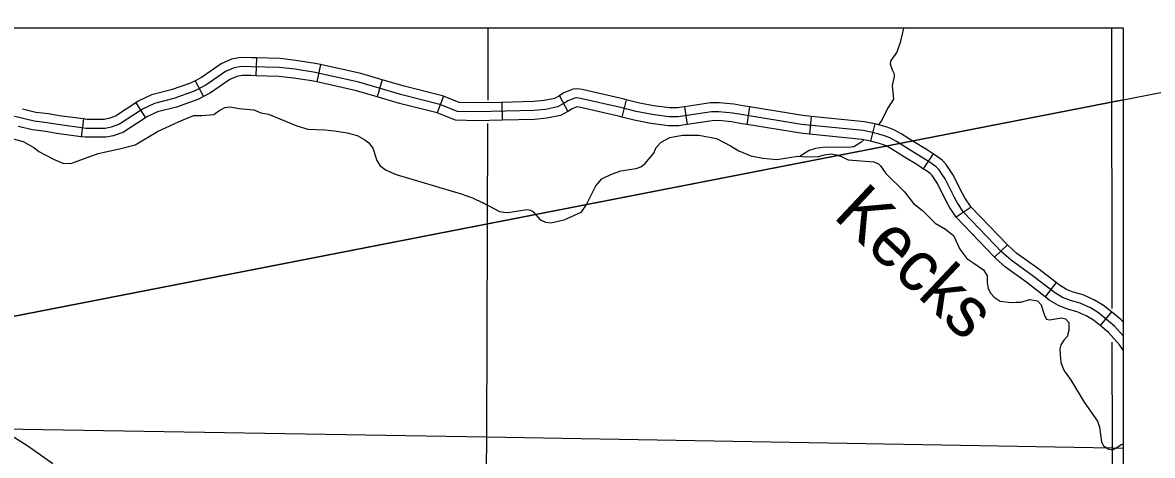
# Model space of a CAD drawing. Extents: x 0 to 3171, y 0 to 2059.
# Drawn here: x 1965.7 to 2123.9, y 1194.8 to 1255.4 of the extents above; entities that cross this region are included whole.
import ezdxf

# ---------------------------------------------------------------- set-up
doc = ezdxf.new("R2010")
doc.units = 0
for name, color, linetype in [('Default', 7, 'Continuous'), ('Level 32', 7, 'Continuous'), ('Level 35', 7, 'Continuous'), ('Level 46', 7, 'Continuous'), ('Level 5', 7, 'Continuous')]:
    doc.layers.add(name, color=color, linetype=linetype)

msp = doc.modelspace()

# ---------------------------------------------------------------- linework, layer by layer
at = {"layer": 'Default'}
for p, q in [((2175.29, 1255.37), (1936.29, 1208.73)), ((2119.81, 1254.61), (1029.42, 1254.61)), ((2119.81, 254.41), (2119.81, 1254.61)), ((2119.81, 1244.55), (1936.29, 1208.73))]:
    msp.add_line(p, q, dxfattribs=at)
msp.add_lwpolyline([(2119.81, 1254.61), (1029.42, 1254.61), (1029.42, 254.41), (2119.81, 254.41)], close=True, dxfattribs=at)
msp.add_lwpolyline([(2119.81, 1254.61), (1029.42, 1254.61), (1029.42, 254.41), (2119.81, 254.41)], close=True, dxfattribs=at)
msp.add_lwpolyline([(2119.81, 1254.61), (1029.42, 1254.61), (1029.42, 254.41), (2119.81, 254.41)], close=True, dxfattribs=at)
at = {"layer": 'Level 32'}
for p, q in [((1998.47, 1250.42), (1998.39, 1247.93)), ((2007.43, 1249.5), (2006.9, 1247.06)), ((1989.88, 1247.24), (1991.05, 1245.03)), ((2016.06, 1247.38), (2015.35, 1244.98)), ((2024.66, 1245.06), (2023.74, 1242.73)), ((2040.86, 1245.13), (2042.06, 1242.94)), ((2050.2, 1244.57), (2049.59, 1242.14)), ((1981.57, 1244.13), (1982.94, 1242.04)), ((2032.79, 1244.21), (2032.85, 1241.71)), ((2058.38, 1243.57), (2058.76, 1241.1)), ((2067.49, 1243.57), (2067.09, 1241.1)), ((1974.29, 1241.88), (1973.96, 1239.4)), ((2076.11, 1242.25), (2075.86, 1239.76)), ((2085.03, 1241.18), (2084.41, 1238.76)), ((2093.16, 1237), (2091.79, 1234.91)), ((2098.47, 1229.54), (2096.4, 1228.14)), ((2103.57, 1224.25), (2101.77, 1222.52)), ((2110.37, 1218.97), (2108.84, 1216.99)), ((2118.11, 1214.89), (2116.52, 1212.97))]:
    msp.add_line(p, q, dxfattribs=at)
for points in [[(2097.44, 1228.84), (2096.51, 1230.21), (2096.16, 1230.87), (2094.85, 1233.49), (2094.43, 1234.1), (2094, 1234.75), (2093.61, 1235.17), (2093.08, 1235.56), (2092.39, 1236.02), (2091.56, 1236.55), (2089.83, 1237.6), (2088.04, 1238.74), (2087.13, 1239.23), (2086.35, 1239.54), (2085.59, 1239.74), (2084.46, 1240.03), (2083.39, 1240.25), (2074.77, 1241.13), (2066.59, 1242.45), (2065.13, 1242.71), (2063.2, 1242.9), (2062.13, 1242.87), (2057.49, 1242.17), (2056.2, 1242.17), (2053.84, 1242.5), (2051.61, 1242.92), (2049.64, 1243.42), (2043.84, 1244.77), (2043.31, 1244.83), (2043.05, 1244.81), (2042.06, 1244.44), (2041.5, 1244.06), (2040.6, 1243.56), (2038.91, 1243.23), (2037.29, 1243.07), (2029.35, 1242.88), (2026.6, 1242.94), (2024.15, 1243.92), (2018.81, 1245.25), (2012.79, 1247.05), (2006.47, 1248.43), (2003.83, 1248.85), (2001.68, 1249.08), (1997.74, 1249.2), (1996.36, 1249.23), (1995.37, 1249.04), (1994.14, 1248.51), (1991.41, 1246.63), (1989.75, 1245.76), (1986.91, 1244.75), (1984.22, 1244.07), (1982.52, 1243.26), (1979.32, 1241.16), (1978.13, 1240.72), (1977.28, 1240.57), (1974.65, 1240.57), (1970.66, 1241.09), (1969.2, 1241.36), (1967.36, 1241.58), (1964.49, 1242.28)], [(1998.47, 1250.42), (1997.78, 1250.44), (1996.26, 1250.49), (1994.99, 1250.24), (1993.53, 1249.6), (1990.77, 1247.71), (1989.88, 1247.24)], [(2007.43, 1249.5), (2006.7, 1249.66), (2003.99, 1250.09), (2001.77, 1250.33), (1998.47, 1250.42)], [(2016.06, 1247.38), (2013.1, 1248.26), (2007.43, 1249.5)], [(1998.39, 1247.93), (1997.71, 1247.95), (1996.46, 1247.98), (1995.74, 1247.84), (1994.75, 1247.41), (1992.06, 1245.56), (1991.05, 1245.03)], [(2006.9, 1247.06), (2006.24, 1247.2), (2003.66, 1247.61), (2001.6, 1247.83), (1998.39, 1247.93)], [(1989.88, 1247.24), (1989.25, 1246.91), (1986.55, 1245.95), (1983.79, 1245.26), (1981.91, 1244.36), (1981.57, 1244.13)], [(2015.35, 1244.98), (2012.48, 1245.84), (2006.9, 1247.06)], [(2024.66, 1245.06), (2024.53, 1245.11), (2019.15, 1246.46), (2016.06, 1247.38)], [(2050.2, 1244.57), (2049.93, 1244.64), (2044.05, 1246), (2043.35, 1246.08), (2042.79, 1246.05), (2041.48, 1245.56), (2040.85, 1245.12), (2040.86, 1245.13)], [(1991.05, 1245.03), (1990.26, 1244.61), (1987.27, 1243.55), (1984.64, 1242.89), (1983.14, 1242.17), (1982.94, 1242.04)], [(2023.77, 1242.72), (2018.48, 1244.05), (2015.35, 1244.98)], [(2032.79, 1244.21), (2029.35, 1244.13), (2026.86, 1244.19), (2024.66, 1245.06)], [(2040.86, 1245.13), (2040.16, 1244.75), (2038.73, 1244.47), (2037.22, 1244.32), (2032.79, 1244.21)], [(2058.38, 1243.57), (2057.4, 1243.42), (2056.29, 1243.42), (2054.05, 1243.74), (2051.88, 1244.14), (2050.2, 1244.57)], [(1974.29, 1241.88), (1970.85, 1242.33), (1969.39, 1242.6), (1967.59, 1242.81), (1965.75, 1243.26)], [(1981.57, 1244.13), (1978.76, 1242.28), (1977.8, 1241.93), (1977.17, 1241.82), (1974.73, 1241.82), (1974.29, 1241.88)], [(2032.85, 1241.71), (2029.35, 1241.63), (2026.35, 1241.7), (2023.74, 1242.73)], [(2042.06, 1242.94), (2041.03, 1242.37), (2039.09, 1241.99), (2037.37, 1241.82), (2032.85, 1241.71)], [(2049.59, 1242.14), (2049.34, 1242.21), (2043.63, 1243.53), (2043.3, 1243.57), (2042.64, 1243.32), (2042.16, 1242.99), (2042.06, 1242.94)], [(2067.49, 1243.57), (2066.8, 1243.68), (2065.3, 1243.95), (2063.24, 1244.15), (2062.02, 1244.12), (2058.38, 1243.57)], [(2076.11, 1242.25), (2074.94, 1242.37), (2067.49, 1243.57)], [(1982.94, 1242.04), (1979.89, 1240.04), (1978.46, 1239.51), (1977.39, 1239.32), (1974.57, 1239.32), (1973.96, 1239.4)], [(2058.76, 1241.1), (2057.59, 1240.92), (2056.12, 1240.92), (2053.64, 1241.27), (2051.35, 1241.7), (2049.59, 1242.14)], [(2067.09, 1241.1), (2066.38, 1241.22), (2064.95, 1241.47), (2063.15, 1241.65), (2062.24, 1241.63), (2058.76, 1241.1)], [(2085.03, 1241.18), (2084.74, 1241.25), (2083.57, 1241.49), (2076.11, 1242.25)], [(2093.16, 1237), (2093.07, 1237.06), (2092.22, 1237.61), (2090.49, 1238.67), (2088.68, 1239.81), (2087.66, 1240.37), (2086.74, 1240.73), (2085.9, 1240.95), (2085.03, 1241.18)], [(1973.96, 1239.4), (1970.47, 1239.86), (1969.02, 1240.12), (1967.14, 1240.35), (1965.15, 1240.83)], [(2075.86, 1239.76), (2074.61, 1239.89), (2067.09, 1241.1)], [(2084.41, 1238.76), (2084.18, 1238.81), (2083.2, 1239.01), (2075.86, 1239.76)], [(2091.79, 1234.91), (2091.7, 1234.97), (2090.9, 1235.49), (2089.17, 1236.54), (2087.41, 1237.66), (2086.6, 1238.1), (2085.96, 1238.35), (2085.27, 1238.54), (2084.41, 1238.76)], [(2098.47, 1229.54), (2097.59, 1230.85), (2097.27, 1231.44), (2095.93, 1234.12), (2095.47, 1234.8), (2094.98, 1235.53), (2094.44, 1236.1), (2093.8, 1236.58), (2093.16, 1237)], [(2096.4, 1228.14), (2095.44, 1229.56), (2095.05, 1230.3), (2093.77, 1232.86), (2093.4, 1233.4), (2093.02, 1233.97), (2092.77, 1234.23), (2092.36, 1234.54), (2091.79, 1234.91)], [(2119.81, 1211.49), (2118.57, 1212.89), (2116.31, 1214.76), (2115.19, 1215.43), (2113.76, 1216.08), (2112.37, 1216.45), (2111.25, 1216.9), (2110.13, 1217.58), (2107.03, 1219.97), (2104.08, 1222.1), (2102.8, 1223.25), (2097.44, 1228.84)], [(2103.57, 1224.25), (2098.47, 1229.54)], [(2101.77, 1222.52), (2096.4, 1228.14)], [(2110.37, 1218.97), (2107.78, 1220.98), (2104.87, 1223.07), (2103.67, 1224.15), (2103.57, 1224.25)], [(2108.84, 1216.99), (2106.28, 1218.97), (2103.3, 1221.12), (2101.93, 1222.35), (2101.77, 1222.52)], [(2118.11, 1214.89), (2117.03, 1215.79), (2115.77, 1216.54), (2114.18, 1217.26), (2112.77, 1217.64), (2111.81, 1218.03), (2110.83, 1218.61), (2110.37, 1218.97)], [(2116.52, 1212.97), (2115.59, 1213.74), (2114.6, 1214.32), (2113.34, 1214.9), (2111.98, 1215.26), (2110.69, 1215.78), (2109.42, 1216.54), (2108.84, 1216.99)], [(2119.81, 1213.37), (2119.44, 1213.79), (2118.11, 1214.89)], [(2119.81, 1209.47), (2119.23, 1210.25), (2117.69, 1211.99), (2116.52, 1212.97)]]:
    msp.add_lwpolyline(points, dxfattribs=at)
at = {"layer": 'Level 35'}
for points in [[(2089.05, 1254.61), (2089.04, 1254.58), (2088.55, 1252.57), (2088.11, 1251.23), (2087.24, 1250.09), (2087.14, 1249.61), (2087.43, 1248.74), (2087.7, 1248.21), (2087.7, 1247.84), (2087.44, 1246.56), (2087.62, 1244.66), (2086.86, 1243.48), (2085.95, 1241.69), (2085.51, 1241.05)], [(1964.25, 1239.17), (1965.82, 1238.72), (1966.56, 1238.32), (1967.31, 1237.88), (1968.01, 1237.35), (1968.92, 1236.85), (1970.07, 1236.27), (1971.36, 1235.68), (1972.52, 1235.63), (1976.34, 1237.06), (1979.48, 1237.77), (1981.48, 1238.24), (1984.63, 1240.13), (1987.57, 1241.5), (1988.88, 1242.02), (1989.7, 1242.35), (1990.82, 1242.39), (1992.5, 1242.53), (1993.23, 1243.03), (1994.07, 1243.49), (1994.8, 1243.6), (1996.06, 1243.37), (1998.09, 1243.14), (1999.09, 1242.76), (2000.14, 1242.56), (2004.11, 1240.9), (2005.65, 1240.44), (2008.05, 1240.37), (2009.41, 1240.21), (2011.18, 1239.92), (2012.55, 1239.56), (2013.65, 1238.97), (2014.18, 1238.54), (2014.77, 1237.81), (2015.3, 1236.09), (2015.77, 1235.34), (2016.64, 1234.7), (2018.04, 1234.12), (2027.12, 1231.4), (2028.73, 1230.84), (2030.14, 1230.15)], [(2044.74, 1230.1), (2045.96, 1232.52), (2046.8, 1233.48), (2048.18, 1234.17), (2049.48, 1234.63), (2051.62, 1234.96), (2052.27, 1235.18), (2052.88, 1235.67), (2053.3, 1236.15), (2054.07, 1237.1), (2054.41, 1237.89), (2055.12, 1238.64), (2056.3, 1239.29), (2058.08, 1239.63), (2060.36, 1239.63), (2062.86, 1239.14), (2064.79, 1238.1), (2065.96, 1237.43), (2067.64, 1236.7), (2069.34, 1236.4), (2071.28, 1236.22), (2073.06, 1236.47), (2074.25, 1236.69), (2075.46, 1236.6), (2077.11, 1236.64), (2077.98, 1236.88), (2078.87, 1236.99), (2079.64, 1236.88), (2080.33, 1236.61), (2081.29, 1236.18), (2084.86, 1235.89), (2085.5, 1235.6), (2085.79, 1235.3), (2086.55, 1234.23), (2089.17, 1231.69)], [(2083.47, 1238.96), (2083.04, 1238.61), (2082.09, 1238), (2081.31, 1237.91), (2078.12, 1237.93), (2076.72, 1237.74), (2075.8, 1237.46), (2074.58, 1236.67)], [(2089.17, 1231.69), (2090.42, 1230.06), (2091.66, 1229.06), (2093.47, 1227.32), (2094.91, 1226.45), (2096.04, 1225.59), (2096.92, 1223.64), (2097.89, 1222.36), (2098.88, 1221.69), (2100.21, 1220.75), (2100.74, 1219.92), (2100.74, 1219.01), (2100.88, 1218.15), (2101.23, 1217.47), (2101.72, 1216.95), (2102.53, 1216.4), (2104.08, 1216.18), (2104.78, 1216.23)], [(2044.74, 1230.1), (2043.85, 1228.77), (2041.47, 1227.72), (2039.67, 1227.29), (2038.96, 1227.38), (2038.29, 1227.72), (2037.27, 1228.84), (2036.85, 1229.07), (2036.29, 1229.15), (2033.96, 1228.77), (2033.36, 1228.74), (2032.51, 1228.87), (2030.14, 1230.15)], [(2099.53, 1220.13), (2099.53, 1220.13)], [(2104.78, 1216.23), (2105.43, 1216.26), (2106.7, 1216.61), (2107.76, 1216.41), (2108.3, 1215.88), (2108.52, 1215.05), (2108.8, 1214.29), (2109.03, 1213.87), (2109.43, 1213.77), (2111.13, 1214.05), (2111.71, 1213.91), (2112.14, 1213.38), (2112.15, 1212.27), (2112.01, 1211.79), (2111.98, 1211.47), (2111.45, 1210.92), (2111.06, 1210.26), (2110.89, 1209.7), (2110.95, 1208.93), (2111.06, 1207.8), (2111.51, 1206.61), (2112.38, 1205.43), (2114.32, 1202.24), (2116.17, 1199.56), (2116.46, 1198.73), (2116.74, 1196.68), (2117.03, 1196.11), (2117.67, 1195.69), (2118.25, 1195.58), (2118.73, 1195.78), (2119.47, 1196.31), (2119.81, 1196.34)]]:
    msp.add_lwpolyline(points, dxfattribs=at)
at = {"layer": 'Level 46'}
msp.add_lwpolyline([(1969.99, 1193.63), (1966.47, 1196.07), (1964.57, 1197.31)], dxfattribs=at)
at = {"layer": 'Level 5'}
for points in [[(2030.86, 1254.61), (2030.83, 1244.53)], [(2118.13, 1254.61), (2118.18, 1215.34)], [(2030.81, 1241.23), (2030.66, 1197.39)], [(2118.19, 1210.63), (2118.21, 1195.83)], [(1963, 1198.52), (2030.66, 1197.39)], [(2030.66, 1197.39), (2030.33, 1164.73)], [(2030.66, 1197.39), (2118.21, 1195.83)], [(2118.21, 1195.83), (2118.11, 1108.14)], [(2118.21, 1195.83), (2119.81, 1195.8)]]:
    msp.add_lwpolyline(points, dxfattribs=at)

# ---------------------------------------------------------------- texts
at = {"layer": 'Level 35'}
msp.add_text('Kecks', height=7.04, rotation=316.7512, dxfattribs=at).set_placement((2079.02, 1228.17))

doc.saveas('drawing.dxf')
